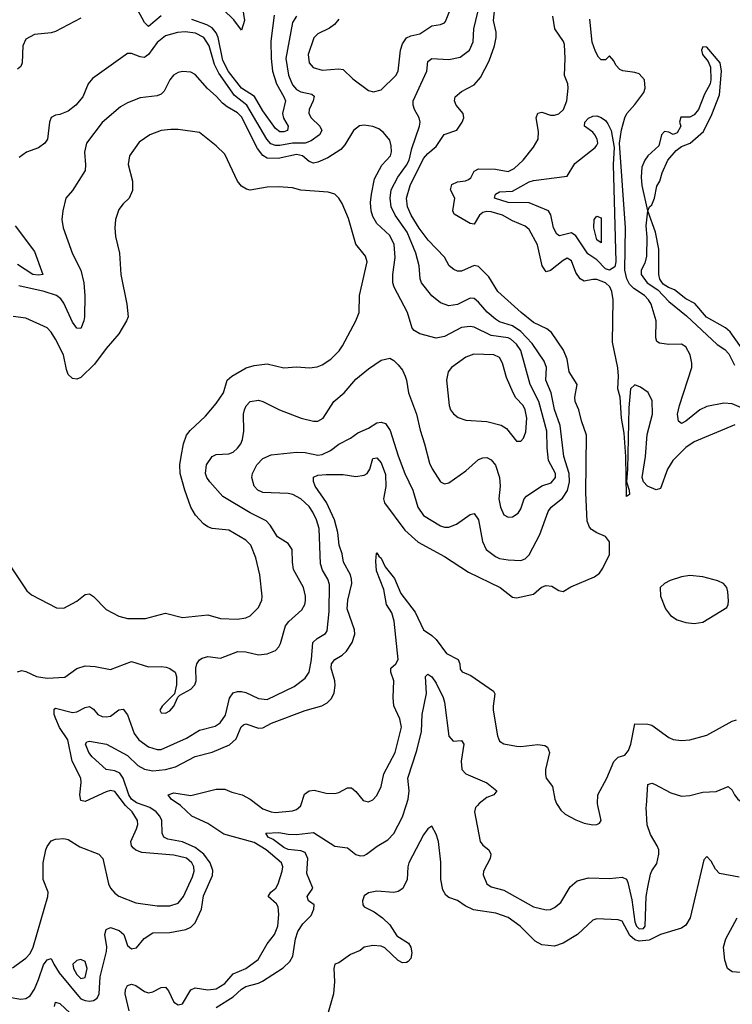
# Model space of a CAD drawing. Header units: inches. Extents: x 1603819 to 1745079, y 385938 to 533966.
# Tile 259 of 561: x 1695300 to 1698670, y 419061 to 423714. Entities that reach past the tile are written whole.
import ezdxf

# ---------------------------------------------------------------- set-up
doc = ezdxf.new("R2010")
doc.units = ezdxf.units.IN
doc.header["$MEASUREMENT"] = 0
doc.layers.add('B6491', color=7, linetype='Continuous')
doc.layers.add('B6492', color=7, linetype='Continuous')

msp = doc.modelspace()

# ---------------------------------------------------------------- linework, layer by layer
at = {"layer": 'B6491', "color": 5}
for points, elevation in [([(1695250, 419094), (1695305.5, 419085.5), (1695330, 419088.1), (1695350, 419100.5), (1695370, 419131.9), (1695390, 419177.4), (1695412.5, 419247.5), (1695430, 419270.8), (1695450, 419276.5), (1695461.3, 419250), (1695487.3, 419210), (1695578.6, 419098.6), (1695590, 419087.2), (1695610, 419077.9), (1695630, 419074.9), (1695650, 419078.9), (1695666.4, 419090), (1695675.7, 419110), (1695681.1, 419190), (1695711.5, 419310), (1695712.5, 419332.5), (1695703.4, 419390), (1695710, 419414.6), (1695730, 419422.9), (1695770.3, 419410), (1695792.7, 419390), (1695810, 419339.2), (1695830, 419323.5), (1695836.2, 419323.8), (1695852.7, 419327.3), (1695888.5, 419371.5), (1695930, 419399.1), (1696010, 419400.4), (1696086.4, 419413.6), (1696110, 419425), (1696130, 419446.3), (1696159.9, 419510), (1696170, 419573.1), (1696212.7, 419670), (1696213.8, 419693.8), (1696200.9, 419730), (1696170.9, 419770), (1696130, 419801.5), (1696070, 419827.8), (1696001.4, 419841.4), (1695982.2, 419850), (1695973.8, 419870), (1695973, 419930), (1695962.6, 419950), (1695945.3, 419970), (1695916.4, 419990), (1695889.8, 420000)], 320), ([(1695266.2, 419233.8), (1695330, 419278), (1695350, 419300.3), (1695365, 419330), (1695434, 419570), (1695434.8, 419590), (1695411.6, 419650), (1695410.8, 419730), (1695423.5, 419790), (1695430, 419806.8), (1695450, 419833.4), (1695470, 419840.7), (1695510, 419844.9), (1695530, 419839.1), (1695584.9, 419804.9), (1695674, 419770), (1695693.7, 419750), (1695720.2, 419630), (1695730, 419609.1), (1695750, 419585.4), (1695770, 419572.1), (1695850, 419539.6), (1695950, 419525.9), (1696010, 419526.8), (1696050, 419538.8), (1696075.3, 419570), (1696117.4, 419662.6), (1696124.8, 419690), (1696123.5, 419710), (1696114.5, 419730), (1696090, 419751), (1696030, 419765.1), (1695878.8, 419778.8), (1695849.9, 419789.9), (1695839.3, 419799.3), (1695829.7, 419810), (1695825.3, 419830), (1695852.9, 419890), (1695859.1, 419910), (1695858, 419930), (1695833, 419970), (1695801, 420000)], 340), ([(1695817.8, 419030), (1695799.5, 419110), (1695800.7, 419130), (1695810.5, 419149.5), (1695830, 419156.4), (1695850, 419150.1), (1695890, 419121.2), (1695910, 419115.1), (1695930, 419119.8), (1695970, 419140.1), (1695990, 419141), (1696004.8, 419124.8), (1696030, 419071), (1696050, 419058.9), (1696070, 419062.5), (1696110.4, 419129.6), (1696130, 419138.3), (1696190, 419128.3), (1696230, 419134), (1696270, 419158.8), (1696310, 419205), (1696370, 419230.1), (1696427.4, 419272.6), (1696470, 419346.2), (1696504.7, 419390), (1696520.7, 419430), (1696525.1, 419485.1), (1696522, 419522), (1696515.4, 419535.4), (1696475.6, 419570), (1696487.8, 419590), (1696511.1, 419608.9), (1696522.8, 419630), (1696542.4, 419690), (1696545.3, 419710), (1696538.2, 419730), (1696466.1, 419790), (1696410, 419824.8), (1696265.4, 419865.4), (1696190, 419915.4), (1696114.4, 419950), (1696060.3, 420000)], 280), ([(1696230, 419046.2), (1696310, 419095.7), (1696350, 419132.8), (1696370, 419144.6), (1696430, 419160.7), (1696449.2, 419170.8), (1696546.6, 419233.4), (1696577.8, 419262.2), (1696591.3, 419288.7), (1696604.2, 419370), (1696615.7, 419404.3), (1696639.2, 419440.8), (1696679.1, 419480.9), (1696692.1, 419510), (1696692.5, 419530), (1696665.7, 419550), (1696659.1, 419570), (1696686.9, 419610), (1696658.9, 419678.9), (1696663, 419750), (1696650, 419778), (1696630, 419786), (1696570, 419792.5), (1696550, 419802), (1696499.2, 419839.2), (1696476, 419850), (1696465.1, 419870), (1696526.6, 419873.4), (1696570, 419864.7), (1696610, 419862.6), (1696690, 419873.4), (1696790, 419808.3), (1696850, 419800.8), (1696890, 419769.2), (1696910, 419762.6), (1696930, 419764.2), (1696940.5, 419770), (1696991.4, 419808.6), (1697041.8, 419838.2), (1697070, 419867.2), (1697110, 419947), (1697128, 420000)], 260), ([(1696429.3, 420000), (1696450, 419984.1), (1696490, 419970.2), (1696510, 419967.9), (1696590, 419975.2), (1696610, 419981.2), (1696630, 419998.7), (1696630.4, 420000)], 280), ([(1697465, 420000), (1697456.3, 419990), (1697451.2, 419970), (1697477.4, 419830), (1697490, 419812.4), (1697519.3, 419790), (1697527.6, 419770), (1697525, 419750), (1697494.3, 419690), (1697492, 419672), (1697510.2, 419630.2), (1697530, 419616.5), (1697590, 419600.2), (1697730, 419521.8), (1697790, 419507.1), (1697810, 419509.1), (1697830, 419517.8), (1697858.7, 419541.3), (1697903.8, 419616.2), (1697935.8, 419644.2), (1697990, 419659), (1698090, 419654.6), (1698150, 419662), (1698170, 419652.8), (1698176.6, 419636.6), (1698195, 419555), (1698209.8, 419450), (1698217.9, 419430), (1698230, 419416.9), (1698250, 419419), (1698257.8, 419430), (1698263.5, 419570), (1698270, 419614.9), (1698284, 419676), (1698290, 419692.2), (1698313.7, 419726.3), (1698322.5, 419770), (1698322.2, 419790), (1698315.3, 419810), (1698283.3, 419863.3), (1698268.2, 419908.2), (1698263, 419990), (1698263.7, 420000)], 260), ([(1697845.7, 420000), (1697858.9, 419978.9), (1697879.4, 419959.4), (1697930, 419931.7), (1697970, 419916), (1698010, 419908.8), (1698029.6, 419910.4), (1698042.9, 419917.1), (1698049.6, 419930), (1698035, 420000)], 280), ([(1698702, 419662), (1698610, 419679.1), (1698590, 419699.1), (1698570, 419737.3), (1698550, 419759.3), (1698535.9, 419744.1), (1698471.5, 419470), (1698450, 419434.6), (1698430, 419420.7), (1698330, 419390.3), (1698276.9, 419363.1), (1698230, 419358.7), (1698210, 419364.6), (1698185.7, 419385.7), (1698150, 419453.1), (1698130, 419460.4), (1698030, 419463.9), (1698010, 419458), (1697937.7, 419390), (1697869.7, 419350), (1697830, 419335.1), (1697770, 419342.2), (1697738.4, 419358.4), (1697667.4, 419430), (1697611, 419471), (1697551.9, 419491.9), (1697447.1, 419507.1), (1697406.5, 419526.5), (1697370, 419551.8), (1697330, 419565), (1697316, 419576), (1697301.6, 419601.6), (1697291.2, 419650), (1697292.2, 419732.2), (1697280.8, 419830), (1697270, 419864), (1697250, 419902.8), (1697230, 419890.7), (1697210, 419861.3), (1697141.1, 419730), (1697135.3, 419710), (1697132.8, 419650), (1697112.3, 419607.7), (1697090, 419593.6), (1697070, 419589.3), (1696990, 419595.3), (1696950, 419588.1), (1696930, 419573.4), (1696921.7, 419550), (1696922.9, 419530), (1696930, 419521.8), (1696977.1, 419497.1), (1697015.5, 419470), (1697050, 419435.8), (1697084.4, 419384.4), (1697138.5, 419350), (1697150.8, 419330), (1697155.3, 419304.7), (1697150, 419277.3), (1697137.2, 419262.8), (1697130, 419257.6), (1697110, 419256.5), (1697090, 419267.6), (1697027.7, 419327.7), (1697010, 419334.7), (1696970, 419339.2), (1696930, 419330.2), (1696910, 419315.6), (1696864.7, 419295.3), (1696810, 419257.3), (1696790, 419250.7), (1696785.6, 419230), (1696788.7, 419168.7), (1696784.6, 419110), (1696758.6, 419021.4)], 240), ([(1698770, 419206.8), (1698670, 419214), (1698647.3, 419230), (1698635.5, 419270), (1698628.8, 419330), (1698640.3, 419370), (1698693.8, 419470)], 240), ([(1695464.6, 419050), (1695470, 419070.2), (1695490, 419064.8), (1695539, 419019)], 280)]:
    msp.add_lwpolyline(points, dxfattribs=dict(at, elevation=elevation))
at = {"layer": 'B6491', "color": 5, "elevation": 340}
msp.add_lwpolyline([(1695590, 419272.2), (1695570, 419268), (1695552, 419250), (1695554.2, 419230), (1695570, 419202), (1695590, 419183.2), (1695610, 419188), (1695619.1, 419230), (1695610, 419263.6)], close=True, dxfattribs=at)
at = {"layer": 'B6492', "color": 5}
for points, elevation in [([(1695889.8, 420000), (1695853.6, 420013.6), (1695829.9, 420029.9), (1695816.4, 420050), (1695790, 420129.9), (1695773.7, 420153.8), (1695750, 420164.5), (1695710, 420170.5), (1695642.9, 420230), (1695627, 420250), (1695611.1, 420290), (1695618.7, 420301.3), (1695630, 420304.7), (1695710.6, 420290.6), (1695810, 420236), (1695859.3, 420190), (1695890, 420172.2), (1695930, 420163.6), (1695990.3, 420169.7), (1696036.5, 420183.5), (1696130, 420232.5), (1696210, 420253), (1696292.9, 420287.1), (1696324.7, 420315.3), (1696347.8, 420372.2), (1696358.6, 420381.4), (1696370, 420385.8), (1696430, 420366.4), (1696450, 420367.3), (1696490.5, 420389.5), (1696650, 420449.6), (1696728.8, 420471.2), (1696753.9, 420486.1), (1696774.2, 420505.8), (1696787.8, 420532.2), (1696792.6, 420567.4), (1696791.1, 420590), (1696774.1, 420650), (1696775.3, 420670), (1696790.3, 420689.7), (1696825.4, 420710), (1696845.4, 420730), (1696872.7, 420770), (1696885.6, 420810), (1696884.2, 420830), (1696849.5, 420930), (1696852, 420970), (1696871.2, 421048.8), (1696869.9, 421070), (1696864.8, 421090), (1696831.8, 421150), (1696825.5, 421190), (1696811.2, 421231.2), (1696805.5, 421290), (1696789.6, 421350), (1696751.4, 421431.4), (1696697.8, 421510), (1696689.2, 421530.8), (1696690, 421552.2), (1696710, 421561.5), (1696750, 421565.1), (1696830, 421564.5), (1696890, 421555), (1696930, 421561.3), (1696942.9, 421570), (1696956, 421590), (1696970, 421640.4), (1696990, 421642.8), (1697010, 421619.2), (1697030, 421564.9), (1697032.4, 421507.6), (1697021.5, 421450), (1697025.6, 421430), (1697121.7, 421301.7), (1697185.2, 421245.2), (1697310, 421177.1), (1697423.4, 421103.4), (1697572.2, 421030), (1697630, 420984.9), (1697650, 420981.7), (1697730, 420999.6), (1697767.8, 421032.2), (1697790, 421039.5), (1697816, 421036), (1697850, 421016), (1697870, 421012.2), (1697906.8, 421033.2), (1698019, 421081), (1698041.4, 421098.6), (1698057.8, 421122.2), (1698090, 421186), (1698090, 421246), (1698070, 421271.8), (1698028.8, 421288.8), (1698004.8, 421304.8), (1697995.5, 421315.5), (1697984.2, 421344.2), (1697977.4, 421477.4), (1697980.6, 421750), (1697957.5, 421817.5), (1697945.2, 421870), (1697927.7, 421910), (1697926.1, 421930), (1697936.8, 421990), (1697898.4, 422050), (1697888.9, 422110), (1697872.4, 422152.4), (1697815.8, 422235.8), (1697792.5, 422252.5), (1697730, 422282.1), (1697671.1, 422330), (1697562.2, 422430), (1697518.8, 422498.8), (1697470, 422547.7), (1697450, 422552.2), (1697390, 422524.7), (1697370, 422525.7), (1697352.8, 422532.8), (1697330.7, 422550), (1697310, 422592.1), (1697231.4, 422671.4), (1697190, 422728.8), (1697151.6, 422790), (1697135, 422830), (1697129.9, 422870), (1697146.4, 422930), (1697210, 423058), (1697230, 423081.5), (1697270, 423114), (1697307.9, 423172.1), (1697367.5, 423192.5), (1697393.5, 423230), (1697400.4, 423250), (1697396.9, 423270), (1697363.8, 423310), (1697355.8, 423330), (1697359.7, 423350), (1697390, 423375.2), (1697450, 423406.5), (1697479.8, 423440.2), (1697520.3, 423519.7), (1697545.3, 423590), (1697554.2, 423630), (1697554.2, 423654.2), (1697540.3, 423710), (1697546.8, 423770)], 320), ([(1696351.2, 423790), (1696363.1, 423710), (1696350, 423664.7), (1696313.7, 423713.7), (1696262, 423762)], 280), ([(1696810, 423716.9), (1696788.9, 423691.1), (1696766.1, 423673.9), (1696710, 423646.4), (1696692, 423628), (1696663.9, 423550), (1696669.4, 423510), (1696687.6, 423487.6), (1696730, 423475.5), (1696810, 423481.4), (1696830, 423478.6), (1696875.1, 423435.1), (1696950, 423379.5), (1696973.5, 423373.5), (1697010, 423382.3), (1697078.6, 423450), (1697089.9, 423470), (1697101.3, 423570), (1697110, 423600.3), (1697130, 423628), (1697150, 423637.8), (1697192.6, 423647.4), (1697250, 423684.2), (1697290, 423690.4), (1697310, 423699.1), (1697314.3, 423705.7), (1697355.3, 423810)], 360), ([(1696610, 423729.8), (1696590, 423701.1), (1696558.5, 423530), (1696572, 423452), (1696590, 423406.1), (1696610, 423383.4), (1696630, 423372.3), (1696682, 423362), (1696692.5, 423352.5), (1696688.9, 423330), (1696670.1, 423290), (1696667.3, 423270), (1696678.5, 423250), (1696719.8, 423210), (1696728.5, 423190), (1696718.5, 423170), (1696679.3, 423140.7), (1696650, 423131.1), (1696590, 423130.7), (1696530, 423120), (1696510, 423118.9), (1696487.3, 423127.3), (1696469.1, 423149.1), (1696374.4, 423310), (1696316.2, 423356.2), (1696241.5, 423461.5), (1696222.2, 423502.2), (1696196.9, 423590), (1696171.9, 423630), (1696132.4, 423650), (1696083.3, 423656.7), (1696047.2, 423652.8), (1695990, 423637.4), (1695950, 423606.7), (1695910, 423549.8), (1695898.9, 423541.1), (1695890, 423535.9), (1695870, 423538), (1695830, 423554.8), (1695810, 423554.2), (1695644.7, 423435.3), (1695623.6, 423410), (1695599.6, 423350), (1695565.3, 423310), (1695530, 423281.3), (1695490, 423265.6), (1695470, 423262.9), (1695449, 423251), (1695441.1, 423230), (1695432.2, 423150), (1695418.9, 423130), (1695390, 423108.6), (1695332.1, 423087.9), (1695297.8, 423062.2)], 340), ([(1695801, 420000), (1695800.5, 420000.5), (1695750, 420065.6), (1695730, 420070.5), (1695710, 420065.4), (1695610, 420018.4), (1695590, 420024), (1695585.4, 420050), (1695591.7, 420108.3), (1695589.2, 420130), (1695549.1, 420210), (1695527.5, 420310), (1695489.3, 420369.3), (1695470.8, 420410), (1695464.3, 420430), (1695464.3, 420455.7), (1695470, 420460.7), (1695550, 420440.4), (1695570, 420443.1), (1695610, 420464.1), (1695630, 420468.6), (1695650, 420455.5), (1695670.7, 420430.7), (1695690, 420421), (1695710, 420418.6), (1695730, 420422.5), (1695770, 420451.6), (1695790, 420455.2), (1695810, 420428.9), (1695841.1, 420341.1), (1695863.7, 420310), (1695910, 420278), (1695950, 420265.3), (1695970, 420265.5), (1696090, 420318.9), (1696150, 420355.7), (1696224.2, 420375.8), (1696248.9, 420391.1), (1696273.5, 420426.5), (1696292.3, 420507.7), (1696310, 420532.2), (1696330, 420539.3), (1696350, 420538.9), (1696370, 420534), (1696430, 420505.2), (1696470, 420501.2), (1696597.9, 420562.1), (1696650, 420601.5), (1696668.8, 420630), (1696680.5, 420690), (1696687.3, 420770), (1696707.2, 420790), (1696746.8, 420813.2), (1696754.4, 420825.6), (1696763.7, 420916.3), (1696764.7, 421044.7), (1696757, 421070), (1696731.7, 421111.7), (1696722.8, 421142.8), (1696716.2, 421310), (1696704.5, 421350), (1696687, 421387), (1696670, 421412.7), (1696630, 421449.8), (1696591.6, 421470), (1696570, 421475.2), (1696450, 421479.1), (1696426.2, 421490), (1696410, 421509.7), (1696398.4, 421550), (1696401.6, 421570), (1696421.1, 421610), (1696450, 421640.7), (1696490, 421657.8), (1696609.9, 421670.1), (1696650, 421668), (1696710, 421656.6), (1696730, 421659), (1696770, 421677.5), (1696810, 421707.1), (1696864.2, 421735.8), (1696899.1, 421760.9), (1696950, 421783.5), (1696990, 421807.9), (1697010, 421812.6), (1697030, 421806.3), (1697052.6, 421772.6), (1697090, 421652.4), (1697121.3, 421570), (1697159.5, 421490), (1697183.9, 421410), (1697210, 421370.8), (1697290, 421322.6), (1697310, 421315.1), (1697330, 421315.7), (1697365.7, 421330), (1697430, 421376), (1697450, 421380.4), (1697470, 421350.6), (1697488.5, 421248.5), (1697506.1, 421210), (1697550, 421176.4), (1697570, 421168.3), (1697610, 421161.5), (1697670, 421158), (1697690, 421166.3), (1697710, 421185.2), (1697759.4, 421280.6), (1697798.8, 421390), (1697813.3, 421410), (1697867.8, 421452.2), (1697890.5, 421489.5), (1697900.8, 421530), (1697898, 421570), (1697873.2, 421650), (1697856.3, 421796.3), (1697830, 421871.2), (1697813, 421950), (1697789, 422010), (1697791, 422070), (1697779.8, 422099.8), (1697723.1, 422183.1), (1697670, 422241.1), (1697630, 422267.6), (1697570, 422286.6), (1697550, 422298.6), (1697511.1, 422331.1), (1697470, 422379.1), (1697450, 422395.8), (1697430, 422398), (1697370, 422368.4), (1697330, 422361.1), (1697290, 422376.5), (1697250, 422408.7), (1697200.3, 422470), (1697194.1, 422490), (1697189.9, 422550), (1697173.9, 422610), (1697132.4, 422710), (1697076, 422790), (1697057.1, 422830), (1697052.5, 422870), (1697057.4, 422910), (1697088.7, 422970), (1697130, 423026.4), (1697141.4, 423050), (1697154.5, 423105.5), (1697190.6, 423210), (1697193.5, 423230), (1697189.8, 423250), (1697167, 423290), (1697160.7, 423310), (1697160.7, 423330), (1697226, 423470), (1697230, 423516), (1697250, 423530.6), (1697330, 423526.2), (1697383.3, 423536.7), (1697427.5, 423570), (1697444.9, 423610), (1697448, 423670), (1697466.5, 423750)], 340), ([(1695970, 423731.6), (1695910, 423682.3), (1695890, 423701), (1695859.4, 423759.4)], 320), ([(1696504.5, 423735.5), (1696488.1, 423611.9), (1696489.7, 423530.3), (1696496.7, 423470), (1696514.6, 423410), (1696550.1, 423350), (1696556.9, 423330), (1696543.1, 423270), (1696548.3, 423248.3), (1696570.7, 423210), (1696566.2, 423190), (1696550, 423183.3), (1696530, 423183.7), (1696510, 423199), (1696450, 423283.8), (1696410.6, 423350.6), (1696350, 423390.7), (1696288.6, 423468.6), (1696261.6, 423521.6), (1696239.8, 423630), (1696230, 423651.3), (1696210, 423675.2), (1696185.5, 423690), (1696114.2, 423714.2)], 320), ([(1698681.5, 421798.5), (1698490, 421719.6), (1698450, 421691.7), (1698389.5, 421630.5), (1698363.8, 421590), (1698330, 421499.1), (1698310, 421491.8), (1698269.7, 421510), (1698250.8, 421530), (1698243.2, 421550), (1698259.9, 421650), (1698266.9, 421753.1), (1698292.4, 421850), (1698291.9, 421911.9), (1698271.6, 421951.6), (1698236.7, 421976.7), (1698210, 421988.7), (1698189.4, 421970), (1698180.5, 421879.5), (1698175.3, 421590), (1698170.4, 421530), (1698183, 421490), (1698184, 421470), (1698170, 421460.7), (1698166.7, 421650), (1698159.5, 421759.5), (1698146.5, 421830), (1698140.3, 421930), (1698128.5, 421970), (1698132, 422030), (1698128.2, 422068.2), (1698104.3, 422190), (1698106.6, 422390), (1698100.5, 422430), (1698091.8, 422451.8), (1698070, 422470.8), (1698030, 422485.6), (1698010, 422486.2), (1697970, 422478.2), (1697950, 422488.7), (1697930, 422518.9), (1697910, 422574.3), (1697890, 422586.4), (1697870, 422575.9), (1697810, 422529.1), (1697790, 422522.4), (1697771, 422551), (1697748.6, 422650), (1697710, 422721.8), (1697690, 422738.1), (1697630, 422763.7), (1697583.5, 422790), (1697530, 422806.6), (1697510, 422807.8), (1697490, 422802.1), (1697474.1, 422790), (1697450, 422747), (1697430, 422751), (1697354.4, 422794.4), (1697348.4, 422810), (1697357.6, 422870), (1697337.9, 422910), (1697344.7, 422935.3), (1697370, 422947.6), (1697408.1, 422951.9), (1697422, 422958), (1697433.1, 422966.9), (1697450, 422997.7), (1697470, 423009), (1697550, 423007.7), (1697610, 422996), (1697638.5, 423010), (1697680.7, 423050), (1697729.3, 423110.7), (1697752, 423150), (1697754, 423186), (1697743.2, 423250), (1697750, 423272.4), (1697770, 423276.8), (1697810, 423262.5), (1697830, 423262.9), (1697850, 423269.5), (1697871.2, 423290), (1697888.1, 423330), (1697894.2, 423390), (1697892.2, 423410), (1697876.9, 423450), (1697880.4, 423530), (1697875.9, 423595.9), (1697871.2, 423611.2), (1697830.6, 423670), (1697821, 423730)], 280), ([(1695590, 423720.5), (1695470, 423658.4), (1695450, 423652), (1695370, 423644.7), (1695330, 423622), (1695315.3, 423590), (1695312, 423510), (1695306.7, 423493.3), (1695290, 423480.7)], 320), ([(1698810, 421838.2), (1698670, 421898.1), (1698630, 421902.3), (1698550, 421885.6), (1698516.9, 421870), (1698450, 421815.8), (1698430, 421805.3), (1698416, 421816), (1698411.6, 421850), (1698420.2, 421890), (1698478.1, 422070), (1698479.5, 422090), (1698470.5, 422130), (1698450, 422168.3), (1698430, 422180.8), (1698370, 422179.3), (1698325.8, 422185.8), (1698313.8, 422193.8), (1698308.3, 422210), (1698309.9, 422290), (1698286.3, 422370), (1698274.6, 422390), (1698255, 422410), (1698203.8, 422443.8), (1698184, 422464), (1698171.7, 422490), (1698161.3, 422530), (1698164.7, 422730), (1698136.9, 423130), (1698146.3, 423193.7), (1698161.8, 423250), (1698171.6, 423270), (1698210, 423313.2), (1698251.2, 423370), (1698258.8, 423390), (1698255, 423430), (1698230, 423457.8), (1698210, 423465), (1698152.1, 423472.1), (1698138.9, 423478.9), (1698119.1, 423499.1), (1698110, 423518.9), (1698090, 423542.4), (1698070, 423524.4), (1698050, 423523.9), (1698036.9, 423536.9), (1698022.9, 423562.9), (1698008, 423608), (1697996, 423716)], 260), ([(1698758.7, 422098.7), (1698659.3, 422239.3), (1698637.8, 422257.8), (1698548.6, 422308.6), (1698492.6, 422372.6), (1698450, 422394), (1698397, 422437), (1698367.8, 422447.8), (1698343.4, 422463.4), (1698328.2, 422488.2), (1698323.5, 422510), (1698323.5, 422630), (1698306.2, 422710), (1698270.8, 422810), (1698278.8, 422830), (1698290, 422839.3), (1698302.3, 422870), (1698312.7, 422927.3), (1698326.8, 422950), (1698338, 422990), (1698366, 423050), (1698404.6, 423095.4), (1698430, 423115.1), (1698470.8, 423130), (1698534.2, 423185.8), (1698574.1, 423265.9), (1698610, 423359), (1698619.5, 423470), (1698613.2, 423510), (1698550, 423584.4), (1698530, 423586), (1698525.1, 423570), (1698529.7, 423550), (1698556.4, 423516.4), (1698567.1, 423490), (1698568.4, 423430), (1698565.1, 423410), (1698538.7, 423361.3), (1698510.8, 423289.2), (1698490, 423263.8), (1698470, 423253.4), (1698426.8, 423253.2), (1698420.9, 423230), (1698426.6, 423210), (1698410, 423178.8), (1698390, 423170.6), (1698370, 423181.6), (1698350, 423186), (1698335.6, 423170), (1698322.8, 423117.2), (1698271.1, 423070), (1698256.4, 423050), (1698243, 423017), (1698238.8, 422970), (1698242.2, 422930), (1698269.7, 422810), (1698260.9, 422739.1), (1698265.6, 422685.6), (1698264.1, 422595.9), (1698256.9, 422563.1), (1698239.7, 422530), (1698239.3, 422510), (1698267.7, 422470), (1698317.6, 422437.6), (1698370, 422382.7), (1698453.8, 422313.8), (1698598.9, 422178.9), (1698634.6, 422154.6), (1698654.5, 422134.5), (1698681.1, 422081.1)], 240), ([(1695290, 420631.8), (1695310, 420638), (1695330, 420634.2), (1695380.3, 420610), (1695430, 420601.5), (1695513.9, 420606.1), (1695570, 420647.6), (1695610, 420660.3), (1695657, 420657), (1695730, 420643.7), (1695830, 420681.3), (1695910, 420655.3), (1695970, 420657), (1695993.3, 420653.3), (1696010, 420648), (1696036.3, 420630), (1696042, 420610), (1696042, 420570), (1696032, 420528), (1695974.8, 420470), (1695962.8, 420450), (1695970, 420438), (1695990, 420437.3), (1696010, 420448.2), (1696029, 420470), (1696048, 420512), (1696058, 420522), (1696110, 420550.7), (1696129.3, 420570), (1696135.6, 420590), (1696133.6, 420650), (1696138.7, 420670), (1696150.9, 420689.1), (1696162.9, 420697.1), (1696190, 420704.7), (1696250, 420696.6), (1696332.2, 420727.8), (1696370, 420726.7), (1696430, 420712.9), (1696470, 420717.6), (1696510, 420732.9), (1696526, 420750), (1696533.8, 420766.2), (1696558, 420850), (1696572.7, 420870), (1696634.3, 420925.7), (1696648.2, 420950), (1696652.3, 420967.7), (1696652.5, 420990), (1696642.1, 421030), (1696595.6, 421115.6), (1696589.9, 421149.9), (1696588.5, 421210), (1696570, 421238.9), (1696519.7, 421270), (1696485.3, 421325.3), (1696465.2, 421345.2), (1696390, 421384.1), (1696261.3, 421461.3), (1696200.2, 421530), (1696186.2, 421550), (1696179.9, 421570), (1696183.4, 421610), (1696210, 421649), (1696230, 421659.7), (1696290, 421662.7), (1696309.3, 421670.7), (1696330, 421688.4), (1696345.6, 421710), (1696354, 421730), (1696360.2, 421770), (1696359.5, 421850), (1696363.4, 421870), (1696370.7, 421889.3), (1696390, 421908.8), (1696430, 421915.8), (1696450, 421910.2), (1696529.4, 421869.4), (1696631.1, 421831.1), (1696690, 421815.9), (1696710, 421815.9), (1696734.8, 421830), (1696786.4, 421910), (1696835.4, 421950), (1696890, 422015.3), (1696950, 422064.4), (1697010, 422104.9), (1697050, 422114), (1697070, 422103), (1697090, 422082.4), (1697110, 422057.6), (1697122.7, 422030), (1697130.1, 422010), (1697139.8, 421950), (1697177.3, 421850), (1697193.9, 421773.9), (1697215.3, 421710), (1697238.2, 421618.2), (1697250.7, 421590.7), (1697290, 421530.3), (1697310, 421520.9), (1697330, 421525.3), (1697410, 421582.3), (1697470, 421635.3), (1697490, 421644), (1697510, 421644.6), (1697530, 421634.6), (1697550, 421608.4), (1697568.6, 421550), (1697571.9, 421510), (1697565.5, 421450), (1697573.7, 421410), (1697590, 421373.7), (1697610, 421363.2), (1697630, 421364.4), (1697657.5, 421382.5), (1697670, 421403), (1697686.4, 421450), (1697697.3, 421462.7), (1697769.4, 421510.6), (1697814.3, 421525.7), (1697833.4, 421550), (1697833.4, 421570), (1697801.1, 421630), (1697794.3, 421690), (1697793.4, 421770), (1697755.8, 421910), (1697713.7, 421990), (1697670.3, 422150), (1697650, 422179.9), (1697623.3, 422203.3), (1697610, 422210.6), (1697530, 422221.5), (1697450, 422260.2), (1697430, 422264.7), (1697390, 422259.2), (1697310, 422215.9), (1697270, 422209.2), (1697192, 422230), (1697165.3, 422245.3), (1697155.9, 422255.9), (1697135, 422330), (1697070.5, 422450), (1697064.6, 422470), (1697065.3, 422510), (1697076.7, 422590), (1697071.3, 422651.3), (1697050, 422693.8), (1696988.6, 422750), (1696970, 422783.5), (1696961.9, 422810), (1696959.4, 422850), (1696963.6, 422890), (1696977.9, 422962.1), (1697013.4, 423026.6), (1697053.3, 423070), (1697058.5, 423090), (1697057.5, 423117.5), (1697050, 423144.5), (1697021.4, 423181.4), (1696998, 423198), (1696970, 423209.7), (1696930, 423215.4), (1696907.9, 423212.1), (1696878.4, 423190), (1696837.4, 423122.6), (1696819.1, 423100.9), (1696758.3, 423061.7), (1696710, 423040.1), (1696690, 423036.4), (1696670, 423043.1), (1696638.3, 423070), (1696610, 423076.3), (1696522, 423058), (1696470, 423060.1), (1696450, 423072.5), (1696424.7, 423104.7), (1696350, 423254.3), (1696330, 423274.2), (1696281.3, 423301.3), (1696259.6, 423319.6), (1696230, 423353.2), (1696188.9, 423388.9), (1696130, 423455.1), (1696110, 423466.2), (1696070.2, 423469.8), (1696050, 423465.1), (1696028.2, 423451.8), (1696010.8, 423429.2), (1695983.6, 423376.4), (1695970, 423362.2), (1695950, 423354.2), (1695870, 423345), (1695810, 423320.7), (1695777.9, 423302.1), (1695690, 423228.6), (1695616.2, 423130), (1695607.6, 423087.6), (1695612.3, 423027.7), (1695610, 423001.2), (1695550, 422907.3), (1695518.7, 422870), (1695504.4, 422810), (1695500.4, 422770), (1695506.3, 422730), (1695550, 422606.7), (1695590.1, 422530.1), (1695604, 422470), (1695608.3, 422408.3), (1695606.2, 422310), (1695604.1, 422290), (1695590, 422255.1), (1695570, 422255.8), (1695550, 422284.4), (1695510, 422374.8), (1695495.3, 422395.3), (1695475.3, 422410), (1695415.8, 422430), (1695296.1, 422456.1)], 360), ([(1695190, 421230.7), (1695334.3, 421014.3), (1695356.3, 420996.3), (1695474.2, 420934.2), (1695510, 420932.4), (1695570, 420966), (1695610, 420998), (1695630, 421000.3), (1695650, 420988.7), (1695710, 420927.2), (1695770, 420895.3), (1695810, 420883.6), (1695895.4, 420884.6), (1695990, 420908.9), (1696070, 420889.3), (1696190, 420901.1), (1696250, 420883.9), (1696330, 420881.2), (1696370, 420887.5), (1696390, 420895.8), (1696430, 420935.3), (1696445, 420970), (1696446.3, 420990), (1696435.5, 421090), (1696416.7, 421170), (1696392.8, 421230), (1696370, 421254.8), (1696290, 421301.3), (1696210, 421309.8), (1696190, 421316.8), (1696170, 421331), (1696131.8, 421371.8), (1696109.9, 421409.9), (1696081, 421490), (1696058.7, 421570), (1696057, 421610), (1696063.4, 421650), (1696074.6, 421710), (1696089.8, 421750.2), (1696106.8, 421773.2), (1696179.6, 421840.4), (1696230, 421900.3), (1696263.5, 421950), (1696282.2, 422010), (1696303.5, 422030), (1696372.1, 422067.9), (1696410, 422079.3), (1696470, 422088.2), (1696550, 422069.3), (1696610, 422074), (1696671.4, 422068.6), (1696706.6, 422073.4), (1696730, 422082.6), (1696772.1, 422110), (1696810.5, 422149.5), (1696826.9, 422173.1), (1696889.8, 422290), (1696905.6, 422330), (1696908.1, 422410), (1696942.9, 422570), (1696935.8, 422595.8), (1696890, 422653.3), (1696854.9, 422774.9), (1696825.4, 422845.4), (1696809.9, 422869.9), (1696790, 422889.7), (1696758.7, 422898.7), (1696630, 422907.8), (1696590, 422918.8), (1696524.7, 422924.7), (1696470, 422923.2), (1696390, 422909), (1696373.4, 422913.4), (1696350, 422927.2), (1696331.1, 422950), (1696270, 423078.4), (1696230, 423117.6), (1696150, 423181.1), (1696050, 423195.6), (1696015, 423195), (1695970, 423190.8), (1695915.5, 423170), (1695865.4, 423134.6), (1695819, 423070), (1695813.4, 423030), (1695834.3, 422950), (1695833.9, 422906.1), (1695817.4, 422870), (1695790, 422844.2), (1695770, 422817), (1695753.8, 422770), (1695750.2, 422730), (1695753.6, 422690), (1695773.2, 422610), (1695778.2, 422510), (1695807.9, 422370), (1695812.9, 422310), (1695806, 422290), (1695770, 422229.6), (1695710, 422160.7), (1695654.8, 422085.2), (1695590, 422023.5), (1695570, 422014.7), (1695550, 422018.3), (1695530, 422037.6), (1695521.1, 422061.1), (1695507.1, 422130), (1695470, 422204), (1695450, 422236.4), (1695430, 422258), (1695330, 422304), (1695270, 422311.6)], 380), ([(1695279.3, 422739.3), (1695370, 422618), (1695410.3, 422510), (1695390, 422505.9), (1695363.1, 422510), (1695290, 422556.4)], 340), ([(1696630.4, 420000), (1696646.8, 420053.2), (1696670, 420070.2), (1696692.5, 420072.5), (1696750, 420057.8), (1696790, 420056.9), (1696810, 420061.7), (1696850, 420084.2), (1696870, 420083.7), (1696890, 420067), (1696924.6, 420024.6), (1696950, 420017.8), (1696970, 420026.7), (1696990, 420047.2), (1697009.8, 420090), (1697021.6, 420150), (1697076.5, 420250), (1697106.5, 420370), (1697098.4, 420410), (1697070, 420471.8), (1697066, 420510), (1697069.9, 420589.9), (1697055.4, 420630), (1697055.5, 420650), (1697079.1, 420670), (1697090.8, 420690), (1697072, 420872), (1697060.7, 420910), (1697035.7, 420950), (1697021.6, 421021.6), (1696988.1, 421110), (1696984.4, 421155.6), (1696987.3, 421192.7), (1696990, 421194.3), (1696998, 421178), (1697010, 421168.7), (1697027.9, 421127.9), (1697073, 421073), (1697102.6, 421002.6), (1697170, 420914.6), (1697210, 420830.2), (1697250, 420803.5), (1697270, 420784.1), (1697318.8, 420718.8), (1697373.8, 420690), (1697381.8, 420670), (1697384, 420644), (1697392.1, 420632.1), (1697433.9, 420613.9), (1697540.9, 420540.9), (1697547.8, 420527.8), (1697538.8, 420470), (1697540.1, 420450), (1697560.2, 420330), (1697570, 420304.4), (1697590, 420292), (1697650, 420281.1), (1697670, 420278.9), (1697750, 420289.2), (1697783.8, 420283.8), (1697795.9, 420275.9), (1697806, 420250), (1697787.2, 420170), (1697786.5, 420146.5), (1697790.4, 420130), (1697820.3, 420090), (1697830.3, 420030.3), (1697839.5, 420010), (1697845.7, 420000)], 280), ([(1697128, 420000), (1697138.1, 420030), (1697141.7, 420070), (1697135.6, 420130), (1697179.1, 420260.9), (1697200.7, 420350), (1697203.8, 420430), (1697223.4, 420530), (1697218.7, 420610), (1697230, 420621.3), (1697250, 420608.7), (1697270, 420578.5), (1697303.2, 420510), (1697309.3, 420489.3), (1697330, 420328.5), (1697350, 420304.7), (1697390, 420307), (1697401.3, 420290), (1697388.7, 420210), (1697391.6, 420170), (1697410.2, 420150.2), (1697510, 420107.9), (1697557, 420070), (1697542, 420050), (1697510, 420037.3), (1697473.7, 420010), (1697465, 420000)], 260), ([(1698035, 420000), (1698032.9, 420010), (1698034.1, 420050), (1698076.3, 420130), (1698110, 420208), (1698130, 420228.2), (1698162, 420238), (1698179.7, 420260.3), (1698191.1, 420290), (1698210, 420386), (1698270, 420385), (1698290, 420380.2), (1698370, 420321.2), (1698390, 420311.4), (1698430, 420307.4), (1698470, 420310.3), (1698550, 420332.7), (1698670, 420398.4), (1698690, 420404.4)], 280), ([(1698263.7, 420000), (1698270, 420098.9), (1698290, 420105.3), (1698301.8, 420101.8), (1698380.2, 420060.2), (1698430, 420044.2), (1698470, 420047.8), (1698530, 420063.5), (1698593.5, 420066.5), (1698650, 420090.3), (1698670, 420072.7), (1698680.2, 420050), (1698696.5, 420030), (1698715.2, 420015.2), (1698747.6, 420000)], 260), ([(1696060.3, 420000), (1696060.2, 420000.2), (1696016.5, 420030), (1696002.5, 420050), (1696030, 420060.7), (1696110, 420047.8), (1696230, 420076.8), (1696270, 420077.8), (1696303.4, 420063.4), (1696353, 420050), (1696390, 420030.2), (1696429.3, 420000)], 280)]:
    msp.add_lwpolyline(points, dxfattribs=dict(at, elevation=elevation))
for points, elevation in [([(1698090, 422529.6), (1698070, 422537.1), (1698030, 422579.6), (1697987.4, 422607.4), (1697930, 422693.2), (1697910, 422705.9), (1697852.4, 422692.4), (1697840.8, 422700.8), (1697824.5, 422730), (1697811.9, 422791.9), (1697801.5, 422810), (1697710, 422847.6), (1697610.4, 422850.4), (1697545.1, 422870), (1697549.8, 422890), (1697570, 422900.6), (1697630, 422903.8), (1697710, 422947.5), (1697730, 422954), (1697890, 422974.9), (1697926.2, 423033.8), (1698021.7, 423110), (1698030, 423121.3), (1698033.6, 423130), (1698031.2, 423150), (1698019.4, 423170), (1698010, 423182), (1697971.5, 423210), (1697972.8, 423230), (1697990, 423248.7), (1698010, 423258.5), (1698030, 423260.2), (1698050, 423252.4), (1698070, 423238.2), (1698082, 423222), (1698098, 423190), (1698111.7, 423110), (1698107.2, 423030), (1698118.8, 422570), (1698113.9, 422546.1)], 260), ([(1698050, 422659.3), (1698030, 422674), (1698016, 422730), (1698017.2, 422770), (1698030, 422786), (1698050, 422778)], 240), ([(1697447.2, 422132.8), (1697410, 422118.6), (1697342.6, 422070), (1697327.2, 422050), (1697318.6, 422010), (1697331.1, 421891.1), (1697338, 421870), (1697351.2, 421851.2), (1697374.3, 421834.3), (1697410, 421821.5), (1697510, 421815.2), (1697577.5, 421797.5), (1697602, 421782), (1697650, 421721.6), (1697670, 421722), (1697683, 421737), (1697693.5, 421766.5), (1697698.2, 421830), (1697690.6, 421869.4), (1697680.7, 421890), (1697647.2, 421927.2), (1697634.2, 421950), (1697602.2, 422022.2), (1697584, 422090), (1697570, 422117.7), (1697542, 422130)], 380), ([(1698470, 421087.3), (1698430, 421081.3), (1698376.6, 421063.4), (1698350.3, 421050), (1698329.3, 421030.7), (1698330.2, 420990), (1698354, 420930), (1698378.4, 420898.4), (1698410, 420878.2), (1698450, 420865.4), (1698490, 420859.8), (1698530, 420866.2), (1698644.2, 420935.8), (1698651.2, 420950), (1698652.3, 420967.7), (1698648.6, 421010), (1698644.7, 421030), (1698629, 421049), (1698601.7, 421061.7), (1698530, 421081.1)], 320)]:
    msp.add_lwpolyline(points, close=True, dxfattribs=dict(at, elevation=elevation))

doc.saveas('drawing.dxf')
